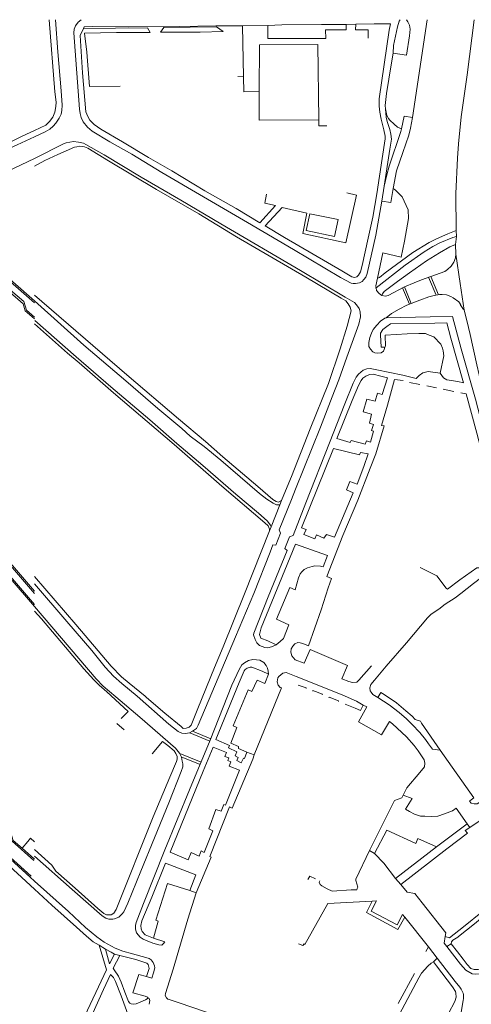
# Model space of a CAD drawing. Extents: x 145000 to 155000, y 457500 to 470000.
# Tile 390 of 548: x 148995 to 149150, y 468161 to 468500. Entities that reach past the tile are written whole.
import ezdxf

# ---------------------------------------------------------------- set-up
doc = ezdxf.new("R2010")
doc.units = 0
doc.header["$LTSCALE"] = 0.2
doc.header["$MEASUREMENT"] = 0
doc.layers.add('kant verharding', color=252, linetype='Continuous', lineweight=0)

msp = doc.modelspace()

# ---------------------------------------------------------------- linework, layer by layer
at = {"layer": 'kant verharding', "linetype": 'Continuous', "lineweight": 0}
for p, q in [((149080.21, 468498.04), (149071.46, 468497.93)), ((149071.46, 468497.93), (149071.74, 468480.34)), ((149110.36, 468498.41), (149107.11, 468498.34)), ((149134.97, 468500), (149129.83, 468466.31)), ((149071.74, 468480.34), (149069.83, 468480.4)), ((149119.4, 468437.51), (149120.19, 468442.69)), ((149144.99, 468425.43), (149144.94, 468427.51)), ((149144.62, 468422.66), (149144.99, 468425.43)), ((149144.73, 468419.38), (149144.62, 468422.66)), ((149135.43, 468411.37), (149138.02, 468405.25)), ((149136.14, 468411.63), (149138.78, 468405.38)), ((149117.35, 468407.8), (149117.22, 468407.7)), ((149128.87, 468402.11), (149126.49, 468407.74)), ((149127.08, 468408.04), (149129.47, 468402.35)), ((149132.43, 468374.44), (149128.88, 468375.19)), ((149138.12, 468373.36), (149134.8, 468374.04)), ((149144.05, 468372.13), (149140.37, 468372.89)), ((149084.01, 468324.48), (149088.32, 468334.98)), ((149084.23, 468333.06), (149084.82, 468334.57)), ((149081.32, 468325.55), (149084.23, 468333.06)), ((149080.76, 468324.1), (149081.32, 468325.55)), ((149037.97, 468267.22), (149038.47, 468266.82)), ((149030.82, 468255.69), (149028.3, 468257.91)), ((149053.35, 468254.68), (149060.25, 468251.8)), ((149060.57, 468252.59), (149054.31, 468255.2)), ((149049.85, 468247.58), (149057.2, 468244.51)), ((149056.87, 468243.72), (149050.38, 468246.44)), ((149075.45, 468247.11), (149072.92, 468247.96)), ((149138.11, 468215.47), (149148.63, 468223.29)), ((149148.63, 468223.29), (149149.61, 468222.04)), ((148995.68, 468214.99), (148997.6, 468217.29)), ((148995.68, 468214.99), (149000, 468211.16)), ((149115.14, 468214.11), (149116.77, 468213.11)), ((149124.09, 468204.56), (149138.11, 468215.47)), ((149125.82, 468202.49), (149124.09, 468204.56)), ((149055.47, 468199.58), (149053.29, 468200.35)), ((149127.29, 468191.22), (149135.36, 468181)), ((149141.74, 468181.09), (149143.14, 468182.06)), ((149143.14, 468182.06), (149145.33, 468179.34)), ((149022.12, 468181.54), (149024.3, 468180.19)), ((149027.5, 468178.52), (149029.25, 468178.04)), ((149134.52, 468179.41), (149135.36, 468181)), ((149135.36, 468181), (149138.32, 468177.13)), ((149147.33, 468176.76), (149145.33, 468179.34)), ((149137.08, 468175.9), (149138.32, 468177.13)), ((149137.08, 468175.9), (149138.18, 468174.52)), ((149124.98, 468161.55), (149130.55, 468171.85)), ((149138.18, 468174.52), (149143.62, 468167.24)), ((149146.17, 468167.13), (149146.63, 468166.46)), ((149147.34, 468162.65), (149146.47, 468157.7))]:
    msp.add_line(p, q, dxfattribs=at)
at = {"layer": 'kant verharding', "linetype": 'Continuous', "lineweight": 0, "flags": 128}
for points in [[(149004.98, 468500), (149006.99, 468475.16), (149007.35, 468471.68), (149007.32, 468470.11), (149006.95, 468468.21), (149006.28, 468466.43), (149005.08, 468464.97), (149003.81, 468463.75), (149000, 468461.92)], [(149000, 468459.71), (149003.56, 468461.47), (149005.16, 468462.35), (149006.41, 468463.37), (149007.31, 468464.38), (149008.48, 468466.08), (149009.11, 468467.53), (149009.3, 468468.78), (149009.42, 468470.56), (149009.14, 468475.57), (149007.99, 468488.91), (149007.12, 468500)], [(149016.04, 468500), (149014.93, 468499.1), (149014.01, 468497.92), (149013.58, 468496.72), (149013.44, 468495.47), (149015.43, 468469.19), (149015.66, 468467.67), (149016.01, 468466.34), (149016.72, 468464.87), (149018.17, 468463.04), (149019.82, 468461.64), (149025.81, 468458.02), (149033.35, 468453.68), (149043.67, 468447.44), (149057.99, 468439.02), (149073.22, 468430.23), (149088.98, 468420.95), (149105.11, 468411.26), (149108.79, 468409.31), (149109.49, 468409.19), (149110.34, 468409.22), (149111.66, 468409.52), (149112.61, 468409.95), (149113.14, 468410.57), (149113.79, 468411.45), (149114.34, 468412.65), (149117.29, 468425.84), (149119.4, 468437.51)], [(149016.74, 468497), (149015.59, 468494.6), (149016.44, 468481.73), (149017.61, 468468.3), (149018.26, 468466.65), (149019.02, 468465.4), (149020.45, 468463.97), (149022.75, 468462.35), (149030.14, 468457.98), (149039.08, 468452.56), (149047.14, 468447.99), (149058.52, 468441.08), (149069.29, 468435.01), (149077.4, 468430.14), (149082.77, 468436.13), (149079.07, 468436.9), (149079.66, 468439.97)], [(149071.46, 468497.93), (149062.27, 468497.89), (149049.79, 468497.7), (149032.42, 468497.5), (149019.76, 468497.61), (149017.01, 468497.53), (149016.74, 468497)], [(149016.74, 468497), (149038.81, 468497.21), (149039.71, 468495.61), (149028.08, 468495.57), (149017.17, 468495.38), (149017.88, 468488.82), (149018.85, 468477.01), (149029.44, 468477.12)], [(149043.31, 468495.66), (149044.46, 468497.29), (149062.53, 468497.57), (149064.78, 468495.9), (149056.95, 468495.76), (149043.31, 468495.66)], [(149110.36, 468498.41), (149116.72, 468498.55), (149122.3, 468498.58), (149121.9, 468496.35), (149118.42, 468472.82), (149118.42, 468470.22), (149118.65, 468468.24), (149119.15, 468465.79), (149120.08, 468462.14), (149120.44, 468459.96), (149120.54, 468458.96), (149119.48, 468452.2), (149117.67, 468440.06), (149116.26, 468432.1), (149114.69, 468424.79), (149112.61, 468415.48), (149112.06, 468413.22), (149111.36, 468412.12), (149110.71, 468411.57), (149109.89, 468411.32), (149109.08, 468411.54), (149105.55, 468413.56), (149085.87, 468425.1), (149079.28, 468429.04), (149085.05, 468435.41), (149093.53, 468433.49), (149092.17, 468426.43), (149106.94, 468423.2), (149110.61, 468439.65), (149107.3, 468440.45)], [(149107.11, 468498.34), (149107.12, 468496.56), (149100.01, 468496.52), (149100.04, 468493.54), (149080.17, 468493.49), (149080.21, 468498.04)], [(149107.11, 468498.34), (149098.65, 468498.32), (149084.94, 468498.23), (149080.21, 468498.04)], [(149110.36, 468498.41), (149110.32, 468496.56), (149114.67, 468496.52), (149114.68, 468493.6)], [(149123.19, 468488.5), (149123.41, 468491.1), (149124.75, 468497.56), (149125.25, 468499.49), (149125.7, 468500)], [(149127.81, 468500), (149128.28, 468499.32), (149128.81, 468498.17), (149129.11, 468496.74), (149128.91, 468494.44), (149127.8, 468487.83), (149123.19, 468488.5)], [(149144.94, 468427.51), (149144.77, 468440.18), (149145.32, 468452.36), (149145.74, 468457.3), (149146.67, 468466.53), (149148.63, 468481.03), (149151.04, 468500)], [(149077.2, 468475.32), (149077.27, 468491.31), (149097.32, 468491.41), (149097.71, 468465.56)], [(149120.55, 468469.37), (149120.52, 468470.45), (149120.94, 468474.65), (149122.5, 468484.49), (149123.19, 468488.5)], [(149077.2, 468475.32), (149071.85, 468475.23), (149071.74, 468480.34)], [(148970.12, 468474.49), (148977.8, 468460.09), (148979.66, 468456.67), (148980.94, 468455.07), (148982.67, 468454.24), (148984.57, 468454.65), (148987.63, 468456.03), (148995.72, 468459.96), (149000, 468461.92)], [(149097.71, 468465.56), (149077.22, 468465.48), (149077.2, 468475.32)], [(149120.19, 468442.69), (149122.12, 468455.41), (149122.62, 468458.94), (149122.44, 468460.57), (149122.09, 468462.19), (149121.23, 468464.92), (149120.88, 468466.47), (149120.55, 468469.37)], [(149126.14, 468462.5), (149124.76, 468463.07), (149123.53, 468464.05), (149122.11, 468465.45), (149121.63, 468466.04), (149121.03, 468467.05), (149120.55, 468469.37)], [(149129.83, 468466.31), (149129.24, 468462.73), (149128.59, 468460.25), (149126.58, 468454.27), (149124.39, 468448.05), (149123.24, 468441.87)], [(149126.14, 468462.5), (149127.01, 468466.85), (149129.83, 468466.31)], [(149097.71, 468465.56), (149097.74, 468463.43), (149100.45, 468463.44)], [(148985.18, 468452.73), (148986.54, 468453.27), (148987.85, 468453.92), (148992.51, 468456.28), (149000, 468459.71)], [(149120.19, 468442.69), (149121.11, 468446.62), (149121.86, 468449.58), (149125.89, 468461.55), (149126.14, 468462.5)], [(149000, 468452.3), (149010.17, 468457.42), (149010.82, 468457.6), (149013.35, 468458.08), (149015.05, 468457.88), (149016.78, 468457.53), (149017.61, 468457.11), (149023.87, 468453.51), (149036.61, 468445.87), (149050.27, 468437.91), (149063.96, 468429.75), (149091.34, 468413.69), (149106.74, 468404.56), (149109.92, 468402.71), (149110.63, 468401.93), (149111.58, 468400.63), (149111.93, 468399.48), (149111.96, 468397.76), (149111.39, 468395.28), (149107.35, 468383.93), (149104.61, 468376.1), (149102.3, 468370.26), (149098.29, 468359.77), (149089.64, 468338.48), (149088.32, 468334.98)], [(149084.82, 468334.57), (149085.11, 468335.15), (149088.3, 468342.79), (149094.71, 468359.19), (149101.06, 468374.86), (149105.02, 468386.78), (149107.39, 468394.55), (149108.75, 468399.78), (149108.48, 468401.08), (149107.82, 468402.26), (149107, 468403.23), (149105.42, 468404.23), (149093.2, 468411.47), (149069.43, 468425.35), (149056.45, 468433.16), (149041.88, 468441.58), (149025.35, 468451.39), (149018.23, 468455.76), (149017.08, 468456.21), (149015.55, 468456.46), (149014.45, 468456.28), (149013.65, 468456.2), (149007.93, 468453.64), (149003.53, 468451.51), (149000, 468449.64)], [(148866.97, 468387.13), (148910.33, 468408.16), (148922.97, 468414.68), (148960.2, 468433.15), (148974.52, 468440.19), (149000, 468452.3)], [(149123.24, 468441.87), (149124.02, 468441.35), (149126.35, 468439.1), (149128.44, 468434.57), (149128.47, 468431.64), (149127.13, 468423.83), (149125.99, 468418.32), (149119.7, 468419.79), (149117.82, 468411.13)], [(149119.4, 468437.51), (149122.38, 468437.11), (149123.24, 468441.87)], [(149000, 468397.06), (148996.71, 468399.83), (148996.02, 468402.24), (148977.19, 468418.6), (148969.68, 468433.88), (148970.13, 468434.1), (148977.68, 468418.74), (148996.32, 468403.01), (148997.15, 468400.12), (149000, 468397.71)], [(149000, 468402.63), (148977.98, 468421.76), (148971.57, 468434.81), (148972.02, 468435.03), (148978.38, 468422.07), (149000, 468403.29)], [(149093.33, 468427.44), (149094.55, 468433.26), (149104.29, 468431.22), (149103.06, 468425.39), (149093.33, 468427.44)], [(149144.94, 468427.51), (149142.06, 468426.33), (149138.16, 468424.57), (149135.66, 468423.32), (149130.01, 468419.88), (149120.54, 468412.86), (149118.52, 468411.28), (149117.82, 468411.13)], [(149144.99, 468425.43), (149143.79, 468425.11), (149139.27, 468423.25), (149136.84, 468422.02), (149133.84, 468420.14), (149127.37, 468415.52), (149117.35, 468407.8)], [(149144.62, 468422.66), (149142.77, 468421.8), (149139.12, 468419.82), (149134.7, 468417.06), (149128.85, 468412.95), (149124.7, 468409.89), (149120.2, 468406.5), (149119.55, 468405.73), (149119.38, 468405.15)], [(149119.38, 468405.15), (149120.61, 468404.93), (149121.51, 468405.15), (149127.08, 468408.04), (149130.43, 468409.5), (149132.98, 468410.48), (149140.98, 468413.39), (149141.86, 468414.02), (149143.16, 468415.2), (149144.08, 468416.6), (149144.65, 468418.1), (149144.73, 468419.38)], [(149144.73, 468419.38), (149146.32, 468409.19), (149147.64, 468400.01), (149148.57, 468396.56), (149149.7, 468391.68), (149151.97, 468381.22), (149153.58, 468374.32), (149155.12, 468369.01), (149156.55, 468364.73), (149158.34, 468359.71), (149160.57, 468353.75), (149162.93, 468348.23), (149165.92, 468341.7), (149167.83, 468337.85), (149171.17, 468331.99), (149173.68, 468327.96)], [(149117.82, 468411.13), (149117.32, 468408.38), (149117.35, 468407.8)], [(149000, 468298.08), (148959.42, 468345.2), (148959.98, 468347.92), (148924.36, 468389.34), (148915.71, 468406.95), (148916.16, 468407.17), (148924.79, 468389.62), (148960.52, 468348.06)], [(149000, 468302.6), (148964.23, 468344.2), (148964.74, 468347.14), (148927.48, 468390.47), (148918.67, 468408.4), (148919.1, 468408.62), (148927.86, 468390.8), (148965.27, 468347.29), (148964.76, 468344.35), (149000, 468303.36)], [(149084.82, 468334.57), (149083.79, 468334.02), (149083.07, 468334.29), (149081.89, 468334.92), (149076.73, 468339.39), (149064.68, 468349.6), (149058.68, 468354.83), (149049.39, 468362.68), (149031.71, 468377.82), (149000, 468405.28)], [(149117.35, 468407.8), (149117.52, 468406.8), (149118.38, 468405.75), (149119.38, 468405.15)], [(149120.84, 468397.47), (149122.72, 468398.87), (149125.32, 468400.43), (149127.99, 468401.76), (149132.37, 468403.52), (149135.54, 468404.6), (149137.37, 468405.15), (149139.12, 468405.43), (149140.05, 468405.43), (149141.62, 468405.31), (149143.1, 468404.78), (149143.9, 468404.34), (149145.78, 468402.94), (149146.48, 468401.89), (149146.28, 468402.04), (149147.43, 468400.24)], [(149084.23, 468333.06), (149083.16, 468333.14), (149082.01, 468333.67), (149079.76, 468335.07), (149077.25, 468337.04), (149063.98, 468348.4), (149058.25, 468353.13), (149053.42, 468356.77), (149050.54, 468359.31), (149042.35, 468366.19), (149031.34, 468375.75), (149016.93, 468388.02), (149000, 468403.29)], [(149000, 468395.35), (149011.26, 468385.24), (149015.25, 468381.96), (149027.14, 468371.63), (149047.93, 468353.89), (149064.39, 468339.53), (149079.07, 468326.93), (149080.25, 468325.83), (149080.7, 468324.76), (149080.76, 468324.1)], [(149000.07, 468396.56), (149014.27, 468383.98), (149026.22, 468373.64), (149039.54, 468362.29), (149048.88, 468354.21), (149057.85, 468346.61), (149069.1, 468336.75), (149076.95, 468330.24), (149079.9, 468327.62), (149081.05, 468326.14), (149081.32, 468325.55)], [(149139.42, 468378.42), (149140.52, 468376.75), (149141.65, 468376.13), (149145.48, 468375.48), (149147.38, 468375.11), (149143.05, 468390.47), (149141.74, 468395.67), (149137.58, 468395.64), (149122.3, 468395.34), (149121.02, 468394.49), (149119.7, 468393.41), (149118.9, 468392.16), (149118.83, 468391.53), (149119.06, 468387.3), (149120.41, 468387.33), (149120.18, 468386.48), (149119.96, 468385.91), (149119.06, 468385.38), (149117.83, 468385.25), (149116.93, 468385.4), (149116.23, 468385.75), (149115.48, 468386.65), (149114.85, 468387.6), (149114.9, 468388.9), (149115.22, 468390.68), (149115.77, 468392.16), (149116.37, 468393.43), (149117.62, 468394.96), (149118.84, 468396.24), (149120.37, 468397.32), (149120.84, 468397.47)], [(149160.4, 468338.91), (149160.84, 468343.42), (149159.32, 468343.09), (149158.77, 468342.91), (149155.7, 468353.47), (149151.49, 468369.48), (149146.66, 468386.72), (149143.61, 468397.85), (149136.01, 468397.77), (149120.84, 468397.47)], [(149139.42, 468378.42), (149140.68, 468384.31), (149140.4, 468386.03), (149140.18, 468387.04), (149139.67, 468388.41), (149137.27, 468390.84), (149135.61, 468391.41), (149134.39, 468391.98), (149132.04, 468392.03), (149128.06, 468391.9), (149120.53, 468391.41), (149120.63, 468387.56)], [(149088.82, 468322.56), (149093.17, 468333.83), (149101.35, 468354.37), (149106.58, 468367.89), (149109.52, 468374.93), (149110.57, 468376.98), (149111.34, 468378.06), (149112.92, 468379.41), (149114.19, 468379.86), (149115.34, 468379.97), (149117.67, 468379.52), (149126.53, 468377.66), (149131.11, 468376.61), (149132.21, 468377.64), (149133.46, 468378.52), (149135.26, 468378.94), (149139.42, 468378.42)], [(149115.79, 468277.68), (149111.49, 468272.72), (149110.77, 468272.04), (149109.29, 468271.94), (149107.96, 468272.34), (149105.56, 468273.23), (149107.55, 468277.82), (149094.66, 468283.28), (149092.59, 468278.57), (149089.56, 468279.74), (149088.43, 468281.09), (149088.11, 468282.39), (149088.23, 468283.55), (149088.75, 468284.52), (149089.4, 468285.32), (149090.48, 468285.68), (149091.25, 468285.65), (149092.2, 468285.4), (149094.16, 468284.63), (149098.52, 468296.92), (149100.95, 468304.56), (149102.05, 468307.77), (149100.42, 468308.42), (149105.95, 468322.51), (149111.09, 468334.66), (149115.32, 468345.7), (149117.32, 468350.69), (149120.13, 468360.28), (149119.23, 468360.35), (149121.24, 468367.36), (149123.73, 468376.25), (149126.71, 468375.81)], [(149103.9, 468355.87), (149108.48, 468354.53), (149108.83, 468355.26), (149113.66, 468353.96), (149114.08, 468355.11), (149115.48, 468354.69), (149116.53, 468358.47), (149115.8, 468358.67), (149116.45, 468360.72), (149115.05, 468361.24), (149115.84, 468364.28), (149112.94, 468365.1), (149114.18, 468369.5), (149117.01, 468368.71), (149117.88, 468371.46), (149119.51, 468371.01), (149121.25, 468376.75), (149118.95, 468377.37), (149116.4, 468377.99), (149115.1, 468377.91), (149113.8, 468377.41), (149112.85, 468376.71), (149112.25, 468375.88), (149111.35, 468374.2), (149109.18, 468369.04), (149103.9, 468355.87)], [(149153.39, 468311.39), (149155.65, 468333.75), (149156.42, 468340.58), (149152.01, 468357.7), (149148.31, 468371.23), (149146.48, 468371.61)], [(149091.76, 468325.22), (149093.36, 468324.6), (149092.54, 468322.84), (149096.35, 468321.37), (149096.9, 468322.73), (149099.42, 468321.58), (149100.37, 468322.86), (149103.05, 468321.93), (149109.51, 468337.24), (149107.25, 468338.21), (149108.35, 468341.09), (149110.83, 468340.17), (149113.17, 468346.33), (149114.59, 468350.61), (149112.01, 468351.13), (149111.66, 468350.28), (149102.7, 468352.47), (149091.76, 468325.22)], [(149000, 468298.76), (148959.96, 468345.34), (148960.52, 468348.06)], [(149080.76, 468324.1), (149072.13, 468302.42), (149064.76, 468284.19), (149061.77, 468277.08), (149056.04, 468263.03), (149053.77, 468257.27), (149053.14, 468256.64), (149052.12, 468256.24), (149051.07, 468256.09), (149050.34, 468256.79), (149044.73, 468261.41), (149038.47, 468266.82)], [(149081.91, 468319.36), (149082.96, 468319.27), (149084.56, 468323.29), (149084.01, 468324.48)], [(149088.82, 468322.56), (149087.62, 468322.07), (149085.99, 468318.06), (149086.81, 468317.41)], [(149081.91, 468319.36), (149080.96, 468316.8), (149075.32, 468302.62), (149069.08, 468287.66), (149056.25, 468257.25), (149055.61, 468256.18), (149054.28, 468255.18), (149053.28, 468254.64), (149051.85, 468254.38), (149050.54, 468254.59), (149049.32, 468255.05), (149046.17, 468257.65), (149035.26, 468267.26), (149029.94, 468271.61), (149027.14, 468274.09), (149024.27, 468277.28), (149019.61, 468282.96), (149011.02, 468292.94), (149000, 468305.89)], [(149083.05, 468284.97), (149081.42, 468284.24), (149080.15, 468283.93), (149079.17, 468284.01), (149078.17, 468284.31), (149077.34, 468284.66), (149076.34, 468285.58), (149075.76, 468286.73), (149075.23, 468288.31), (149075.36, 468288.96), (149080.29, 468301.43), (149086.81, 468317.41)], [(149083.05, 468284.97), (149080.12, 468286.31), (149077.79, 468287.26), (149077.26, 468288.48), (149077.88, 468290.74), (149089.62, 468319.59), (149100.64, 468315.65), (149099.22, 468311.79), (149098.21, 468311.99), (149096.36, 468312.09), (149095.34, 468311.91), (149093.76, 468311.41), (149092.66, 468310.83), (149091.79, 468310.03), (149091.26, 468309.33), (149090.74, 468307.95), (149089.55, 468303.87), (149087.72, 468304.67), (149083.08, 468293.7), (149087.39, 468291.83), (149085.5, 468287.12), (149084.42, 468286.12), (149083.05, 468284.97)], [(149132.51, 468311.56), (149138.3, 468308.65), (149141.49, 468304.37), (149141.89, 468304.1), (149146.21, 468307.33), (149151.96, 468311.47), (149153.39, 468311.39)], [(149000, 468308.39), (149014.13, 468291.97), (149026.29, 468277.6), (149029.87, 468273.9), (149032.5, 468271.68), (149037.97, 468267.22)], [(149118.01, 468266.8), (149116.3, 468267.84), (149115.63, 468268.64), (149115.35, 468269.14), (149115.25, 468270.12), (149115.6, 468271.25), (149116.87, 468272.73), (149120.84, 468277.61), (149127.78, 468285.61), (149135.05, 468294.2), (149136.2, 468295.35), (149138.05, 468296.58), (149138.95, 468297.14), (149141.17, 468298.86), (149144.55, 468301.15), (149146.45, 468302.58), (149150.87, 468306.06), (149153.69, 468308.17), (149164.5, 468292.49), (149167.14, 468288.57), (149173.76, 468292.91)], [(149000, 468298.08), (149021.19, 468273.19), (149023.6, 468270.74), (149027.88, 468267.04), (149036.1, 468260.07), (149048.45, 468249.38), (149049.81, 468247.67), (149050.46, 468246.27), (149050.76, 468244.95), (149050.89, 468243.95), (149050.92, 468242.92), (149050.34, 468241.29), (149046.13, 468230.55), (149041.22, 468218.55), (149036.46, 468207.09), (149032.03, 468196.09), (149030.7, 468193.11), (149030.08, 468192.34), (149028.91, 468191.18), (149027.46, 468190.66), (149026.83, 468190.5), (149025.53, 468190.55), (149024.45, 468190.85), (149023.25, 468191.65), (149012.85, 468200.79), (149000, 468212.2)], [(149029.78, 468259.63), (149032.14, 468261.97), (149024.77, 468268.74), (149022.19, 468271.01), (149020.39, 468272.89), (149016.88, 468276.68), (149002.31, 468293.88), (149000, 468296.53)], [(148916.13, 468286.13), (148946.69, 468259.32), (148947.31, 468257.59), (148956.14, 468250), (148956.57, 468249.63), (148959.63, 468247), (148961.47, 468246.43), (148991.34, 468219.9), (148992.22, 468217.34), (148999.67, 468210.78)], [(148913.07, 468282.65), (148924.29, 468272.78), (148938.97, 468259.83), (148943.01, 468256.54), (148945.71, 468252.85), (148948.54, 468250.38), (148948.96, 468250), (148955.96, 468243.78), (148958.93, 468242.34), (148977.75, 468225.66), (148987.35, 468217.4), (148987.96, 468215.08), (148998.84, 468205.36)], [(149040.88, 468184.04), (149044.73, 468182.72), (149044.29, 468182.17), (149043.66, 468181.64), (149042.66, 468181.69), (149040.58, 468182.32), (149038.08, 468183.29), (149037.25, 468183.71), (149036.27, 468184.31), (149035.05, 468185.84), (149034.64, 468187.11), (149034.64, 468188.31), (149034.84, 468189.39), (149037.36, 468195.9), (149044.76, 468214.38), (149053.23, 468235.02), (149060.38, 468252.12), (149067.81, 468271), (149070.27, 468276.46), (149071.27, 468278.07), (149072.15, 468278.74), (149073.52, 468279.59), (149074.97, 468279.87), (149076.27, 468279.8), (149077.45, 468279.6), (149078.75, 468278.85), (149079.53, 468277.83), (149080.06, 468276.93), (149080.26, 468275.85), (149080.36, 468274.8)], [(149072.92, 468247.96), (149072.15, 468245.78), (149071.78, 468245.91), (149070.95, 468244.33), (149069.53, 468245.1), (149069.93, 468246.2), (149068.92, 468246.73), (149069.52, 468248.1), (149066.62, 468249.48), (149066.94, 468250.33), (149062.23, 468252.3), (149070.26, 468271.93), (149072.05, 468275.96), (149072.4, 468276.41), (149073.08, 468276.94), (149074.08, 468277.24), (149074.6, 468277.19), (149078.18, 468275.82), (149080.36, 468274.8)], [(149080.36, 468274.8), (149079.12, 468271.57), (149076.46, 468272.72), (149074.69, 468268.84), (149073.42, 468269.43), (149068.26, 468257.06), (149069.48, 468256.51), (149067.39, 468251.13), (149070.12, 468249.93), (149070.05, 468249.21), (149072.92, 468247.96)], [(149075.45, 468247.11), (149084.9, 468270.1), (149084.42, 468270.22), (149083.75, 468271.03), (149083.42, 468272.23), (149083.64, 468273.53), (149083.97, 468274), (149084.62, 468274.63), (149085.32, 468275.18), (149086.49, 468275.38), (149089.87, 468273.99), (149105.67, 468267.7), (149110.63, 468265.51), (149112.88, 468264.21)], [(148908.6, 468259.84), (148912.86, 468262.16), (148911.93, 468264.08), (148916.89, 468266.84), (148914.2, 468271.85), (148933.93, 468254.52), (148937.06, 468250), (148939.61, 468246.27), (148978.49, 468212.12), (148988.3, 468211.61), (149000, 468200.81)], [(149090.59, 468271.01), (149093.31, 468270.14), (149093.36, 468269.92)], [(149095.57, 468268.99), (149095.68, 468269.25), (149098.92, 468267.94), (149098.82, 468267.68)], [(149101.12, 468266.72), (149101.23, 468266.96), (149104.5, 468265.7), (149104.39, 468265.44)], [(149139.41, 468248.73), (149132.93, 468257.96), (149132.58, 468258.66), (149130.83, 468259.28), (149129.8, 468260.43), (149127.55, 468262.26), (149124.39, 468264.95), (149120.13, 468267.83), (149119.03, 468268.47), (149118.01, 468266.8)], [(149118.01, 468266.8), (149121.92, 468264.27), (149125.32, 468261.65), (149127.85, 468259.43), (149129.81, 468257.53), (149132.42, 468254.73), (149134.35, 468252.35), (149135.37, 468250.88), (149136.75, 468249.05), (149139.41, 468248.73)], [(149112.88, 468264.21), (149112.01, 468262.33), (149110.17, 468263.11), (149106.69, 468264.48)], [(149112.88, 468264.21), (149114.23, 468263.56), (149111.29, 468258.48), (149119.18, 468253.93), (149122.02, 468258.57), (149123, 468257.79), (149127.84, 468253.29), (149130.42, 468250.25), (149131.8, 468248.4), (149133.71, 468245.7), (149133.86, 468245.32), (149134.13, 468244.22), (149134.04, 468242.99), (149132.44, 468241.01), (149127.99, 468235.75), (149127.34, 468234.6), (149126.72, 468233.17)], [(149203.53, 468254.48), (149209.38, 468258.17), (149213.14, 468252.22), (149222.15, 468237.24), (149217.12, 468234.48), (149209.35, 468229.89), (149202.22, 468225.4), (149192.8, 468219.7), (149184.1, 468214.18), (149178.1, 468210.22), (149172.85, 468207.01), (149167.48, 468203.5), (149164.23, 468201.32), (149153.94, 468193.22), (149147.36, 468187.93), (149142.62, 468184.17), (149141.14, 468184.59)], [(149149.61, 468222.04), (149158.08, 468227.81), (149160.64, 468226.96), (149179.78, 468238.88), (149180.78, 468241.84), (149190.28, 468247.33), (149193.05, 468246.56), (149203.11, 468251.78), (149203.53, 468254.48)], [(149000, 468214.54), (149005.96, 468209.07), (149007.24, 468207.07), (149013.93, 468201.22), (149021.75, 468194.17), (149023.78, 468192.5), (149024.75, 468191.98), (149025.8, 468192.05), (149026.25, 468192.03), (149027.2, 468192.66), (149028.03, 468193.81), (149040.79, 468225.71), (149046.49, 468239.34), (149048.71, 468244.74), (149048.93, 468245.55), (149048.93, 468246.45), (149048.51, 468247.57), (149047.98, 468248.4), (149045.75, 468250.32), (149043.99, 468251.7), (149040.39, 468247.39)], [(149046.56, 468213.63), (149052.72, 468210.99), (149053.79, 468213.47), (149056.57, 468212.25), (149057.27, 468214), (149058.27, 468213.53), (149061.26, 468220.89), (149059.93, 468221.64), (149062.32, 468228.25), (149064.08, 468227.75), (149065.05, 468230), (149065.55, 468229.78), (149070.43, 468241.8), (149066.85, 468243.17), (149067.43, 468244.65), (149066.35, 468245.1), (149066.75, 468246), (149065.4, 468246.52), (149065.94, 468247.85), (149061.36, 468249.69), (149057.9, 468241.48), (149046.56, 468213.63)], [(148959.88, 468247.45), (148961.72, 468246.88), (148991.77, 468220.19), (148992.65, 468217.63), (148995.68, 468214.99)], [(149055.47, 468199.58), (149060.67, 468211.85), (149060.17, 468212.15), (149066.96, 468229.16), (149067.91, 468228.76), (149074.96, 468245.61), (149075.45, 468247.11)], [(149139.41, 468248.73), (149151.02, 468232.33), (149150.09, 468231.58), (149149.47, 468231.15), (149150.07, 468230.48), (149151.12, 468230.23), (149152.15, 468230.26), (149153, 468230.78), (149153.59, 468233.46), (149163.24, 468239.58), (149168.49, 468242.97), (149171.42, 468242.27), (149173.92, 468243.95)], [(148966.41, 468235.04), (148977.42, 468225.28), (148986.91, 468217.12), (148987.52, 468214.81), (148998.51, 468204.99), (149000, 468203.61)], [(149126.72, 468233.17), (149126.2, 468232.34), (149123.75, 468231.36), (149115.14, 468214.11)], [(149126.72, 468233.17), (149129.75, 468232.05), (149127.45, 468228.42), (149128.83, 468227.54), (149130.56, 468226.72), (149132.64, 468226.02), (149134.16, 468226.02), (149136.44, 468225.85), (149138.62, 468226.03), (149140.87, 468226.76), (149143.59, 468227.86), (149144.94, 468228.72), (149148.63, 468223.29)], [(149147.33, 468176.76), (149148.71, 468174.89), (149149.94, 468173.57), (149151.07, 468173.24), (149152.44, 468173.24), (149153.02, 468173.34), (149154.37, 468174.17), (149160.27, 468178.16), (149170.01, 468184.91), (149179.56, 468191.43), (149189.23, 468197.92), (149195.88, 468202.64), (149200.9, 468206.05), (149212.15, 468215.5), (149226.24, 468227.06), (149226.57, 468227.69), (149226.77, 468228.19), (149225.01, 468232.82), (149223.68, 468234.82), (149222.82, 468235.86), (149215.22, 468231.55)], [(149145.66, 468184.6), (149151.17, 468188.98), (149155.99, 468192.9), (149161.04, 468196.83), (149164.53, 468199.64), (149167.11, 468201.47), (149171.46, 468204.3), (149187.7, 468214.36), (149197, 468220.46), (149209.9, 468228.36), (149215.22, 468231.55)], [(149116.77, 468213.11), (149121.04, 468221.2), (149130.98, 468216.56), (149131.75, 468218.31), (149138.11, 468215.47)], [(149125.82, 468202.49), (149141.74, 468214.77), (149148.74, 468220.11), (149148.01, 468221.06), (149149.61, 468222.04)], [(148997.6, 468217.29), (148998.52, 468218.43), (149000, 468217.12)], [(149115.14, 468214.11), (149110.45, 468204.27), (149110.46, 468203.89), (149111.04, 468201.59), (149110.89, 468201.04), (149110.74, 468200.69), (149108.76, 468200.61), (149102.23, 468200.15), (149100.55, 468200.97), (149098.7, 468201.97), (149098.15, 468202.47), (149097.8, 468203.3), (149097.98, 468203.78)], [(149124.09, 468204.56), (149120, 468209.76), (149116.77, 468213.11)], [(149053.29, 468200.35), (149055.45, 468205.84), (149044.99, 468209.8), (149040.26, 468198.06), (149036.87, 468189.94), (149036.49, 468188.34), (149036.6, 468187.24), (149037, 468186.31), (149038, 468185.14), (149039.1, 468184.66), (149040.88, 468184.04)], [(149203.56, 468206.25), (149200.58, 468203.9), (149193.88, 468199.51), (149176.94, 468187.74), (149166.82, 468180.9), (149159.32, 468175.61), (149155.37, 468172.97), (149153.9, 468172.04), (149153.1, 468171.72), (149151.64, 468171.59), (149150.44, 468171.69), (149148.21, 468172.94), (149146.33, 468175.11), (149141.74, 468181.09)], [(149000, 468203.61), (149011.59, 468193.13), (149017.5, 468187.66), (149021.36, 468184.46), (149023.84, 468182.61), (149027.67, 468180.57), (149030.28, 468179.52), (149033.58, 468178.65), (149038.24, 468177.33), (149039.36, 468177.06), (149040.07, 468176.56), (149040.79, 468175.63), (149041.24, 468174.53), (149041.27, 468173.83), (149040.85, 468172.03), (149040.23, 468170.2), (149038.42, 468170.85)], [(149053.29, 468200.35), (149045.68, 468202.79), (149041.67, 468190.2), (149042.5, 468189.8), (149040.88, 468184.04)], [(149096.59, 468204.46), (149094.64, 468205.34), (149093.94, 468204.19)], [(149141.14, 468184.59), (149141.29, 468185.84), (149133.16, 468196.19), (149130.66, 468199.32), (149128.08, 468199.81), (149125.82, 468202.49)], [(149022.12, 468181.54), (149020.16, 468182.73), (149017.81, 468184.73), (149014.33, 468187.81), (149005.88, 468195.35), (149000, 468200.81)], [(149055.47, 468199.58), (149052.68, 468190.54), (149047.58, 468173.29), (149044.92, 468164.93), (149044.82, 468164.25), (149045.27, 468163.43), (149045.82, 468162.98), (149046.29, 468162.85), (149049.72, 468161.73), (149058.34, 468158.79), (149071.03, 468154.6), (149071.8, 468155.56), (149075.31, 468154.48), (149086.72, 468150.72), (149091.03, 468149.25), (149100.07, 468144.71), (149106.88, 468141.02), (149106.56, 468139.96)], [(149090.67, 468182.06), (149092.23, 468181.44), (149092.63, 468182.02), (149092.85, 468181.86), (149100.76, 468195.97), (149115.97, 468196.73)], [(149127.29, 468191.22), (149124.85, 468186.97), (149114.08, 468192.78), (149115.97, 468196.73)], [(149115.97, 468196.73), (149117.55, 468196.87), (149115.65, 468193.29), (149124.62, 468188.57), (149126.44, 468192.18), (149127.29, 468191.22)], [(149141.74, 468181.09), (149140.74, 468182.31), (149141.14, 468184.59)], [(149143.14, 468182.06), (149143.29, 468182.77), (149143.74, 468183.27), (149145.42, 468184.4), (149145.66, 468184.6)], [(149000, 468137.49), (149004.6, 468135.96), (149005.5, 468135.74), (149006.36, 468135.76), (149007.26, 468136.16), (149007.65, 468136.69), (149007.76, 468136.67), (149008.73, 468138.24), (149011.64, 468144.68), (149016.31, 468155.37), (149024.73, 468173.16), (149022.12, 468181.54)], [(149024.3, 468180.19), (149026.25, 468179.14), (149027.5, 468178.52)], [(149024.3, 468180.19), (149025.71, 468175.16), (149027.5, 468178.52)], [(149029.25, 468178.04), (149027.01, 468173.64), (149027.31, 468173.09), (149028.87, 468170.89), (149029.74, 468168.91), (149030.95, 468165.38), (149032.21, 468162.16), (149032.76, 468161.63), (149033.21, 468161.41), (149033.96, 468161.26), (149034.84, 468161.43), (149038.11, 468162.76), (149039.06, 468163.32)], [(149029.25, 468178.04), (149034.81, 468176.62), (149038.59, 468175.35), (149039.07, 468174.93), (149039.39, 468173.58), (149038.42, 468170.85)], [(149105.37, 468120.22), (149105.27, 468120.67), (149105.39, 468121.37), (149105.86, 468122.14), (149107.44, 468124.17), (149110.36, 468129.06), (149115.69, 468139.35), (149120.66, 468148.74), (149132.01, 468170.41), (149132.95, 468171.96), (149135.15, 468174.34), (149136.3, 468175.4), (149137.08, 468175.9)], [(149138.32, 468177.13), (149144.57, 468169.05), (149146.17, 468167.13)], [(149032.07, 468157.9), (149029.78, 468164.2), (149027.84, 468169.06), (149027.14, 468170.43), (149026.11, 468171.56), (149023.69, 468166.37), (149016.94, 468151.35)], [(149038.42, 468170.85), (149035.8, 468171.55), (149033.8, 468165.24), (149037.96, 468164.09), (149038.84, 468163.69), (149039.06, 468163.32)], [(149116.81, 468112.52), (149117.76, 468112.3), (149134.1, 468142.61), (149140.04, 468153.98), (149144.48, 468162.27), (149144.95, 468163.72), (149144.83, 468165.1), (149144.7, 468165.67), (149143.62, 468167.24)], [(149039.06, 468163.32), (149039.31, 468163.19), (149039.54, 468162.52), (149039.37, 468161.24)]]:
    msp.add_lwpolyline(points, dxfattribs=at)
at = {"layer": 'kant verharding', "linetype": 'Continuous', "lineweight": 0, "extrusion": (0, 0, -1)}
msp.add_arc((-149142.48, 468163.71), 4.98, 146.5343, 192.3535, dxfattribs=at)

doc.saveas('drawing.dxf')
